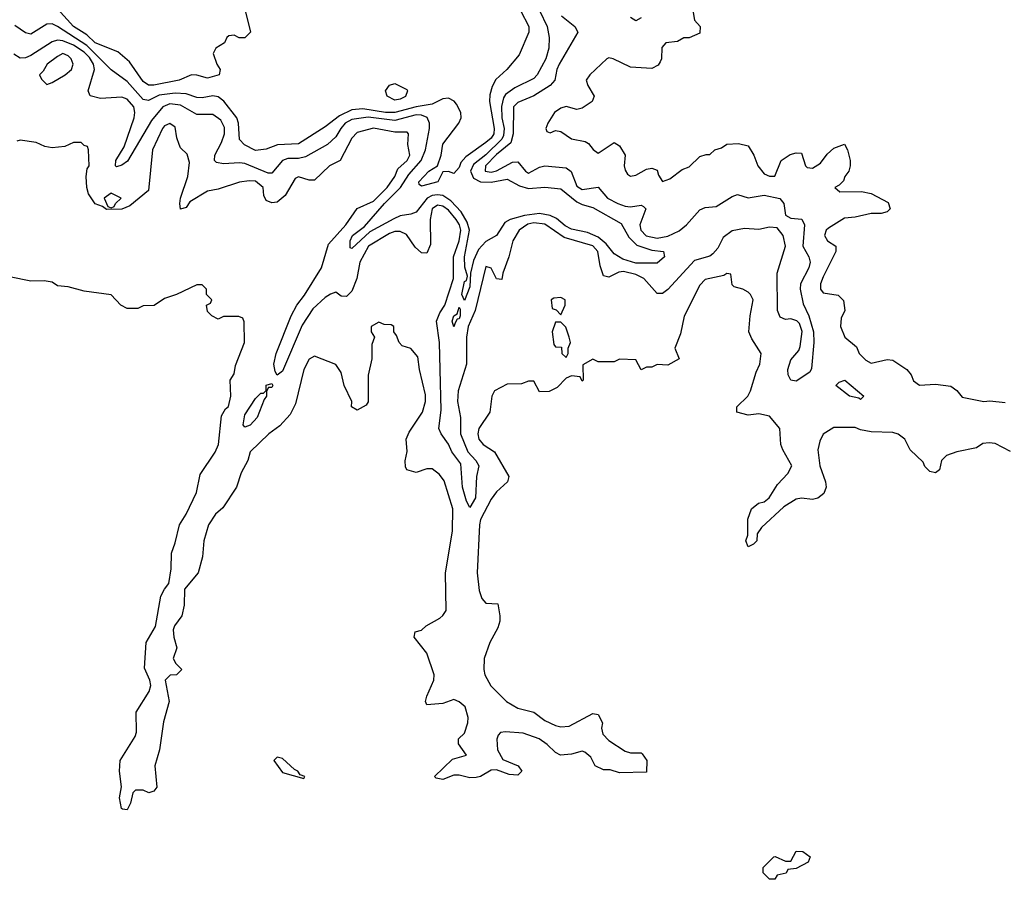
# Model space of a CAD drawing. Header units: inches. Extents: x 2380053 to 2584298, y 380219 to 546618.
# Tile 374 of 656: x 2560409 to 2564087, y 395526 to 398736. Entities that reach past the tile are written whole.
import ezdxf

# ---------------------------------------------------------------- set-up
doc = ezdxf.new("R2010")
doc.units = ezdxf.units.IN
doc.header["$MEASUREMENT"] = 0
doc.layers.add('C5369', color=7, linetype='Continuous')

msp = doc.modelspace()

# ---------------------------------------------------------------- linework, layer by layer
at = {"layer": 'C5369', "color": 2}
for points, elevation in [([(2562350.4, 398770), (2562379.5, 398710), (2562387, 398670), (2562385.3, 398630), (2562374.6, 398590), (2562342.4, 398530), (2562330, 398516.2), (2562258.2, 398481.8), (2562223.1, 398456.9), (2562215.8, 398444.2), (2562208.5, 398411.5), (2562210.2, 398370), (2562218.2, 398330), (2562216.1, 398303.9), (2562209.3, 398290), (2562150, 398231.6), (2562104.2, 398195.8), (2562093.2, 398170), (2562103.7, 398143.7), (2562130, 398130.2), (2562170, 398129.2), (2562230, 398140.9), (2562275.4, 398115.4), (2562310, 398105.3), (2562370, 398110.3), (2562430, 398104.4), (2562490, 398055.6), (2562510, 398045.3), (2562550, 398035.3), (2562655.3, 397975.3), (2562684.5, 397924.5), (2562713.8, 397893.8), (2562770, 397875.3), (2562814, 397870), (2562818, 397850), (2562790, 397827), (2562710, 397826.4), (2562661.4, 397841.4), (2562630, 397861.6), (2562599.4, 397899.4), (2562570, 397923.9), (2562530, 397940.9), (2562470, 397953.7), (2562446.3, 397966.3), (2562413.8, 397993.8), (2562390, 398004.5), (2562350, 398011.9), (2562294.7, 398005.3), (2562241, 397990), (2562221.4, 397978.6), (2562190.3, 397929.7), (2562150, 397907.3), (2562122.3, 397877.7), (2562103.4, 397836.6), (2562092.9, 397790), (2562090, 397738), (2562070, 397688), (2562060.9, 397710), (2562070, 397758), (2562078, 397762), (2562082, 397778), (2562072.1, 397812.1), (2562069.8, 397850), (2562089, 397950), (2562080.2, 397980.2), (2562057.9, 398017.9), (2562019.1, 398059.1), (2561990, 398078.9), (2561970, 398082.6), (2561950, 398079.8), (2561930.3, 398070), (2561890, 398017.6), (2561870, 398009.7), (2561830, 398003.9), (2561807, 397993), (2561716.7, 397943.3), (2561650, 397881.2), (2561643.7, 397883.7), (2561643, 397910), (2561652, 397930), (2561696.2, 397963.8), (2561771, 398050), (2561831.1, 398108.9), (2561862.4, 398157.6), (2561908.7, 398210), (2561925.1, 398250), (2561939.7, 398330), (2561939.7, 398350), (2561930.7, 398370.7), (2561910, 398379.8), (2561890, 398380.7), (2561810, 398359.1), (2561710, 398372), (2561650, 398363.5), (2561624.9, 398350), (2561607.8, 398330), (2561590, 398298.4), (2561559.1, 398270), (2561475.9, 398224.1), (2561450, 398218.3), (2561410, 398217.4), (2561390.3, 398209.7), (2561350, 398162.9), (2561337.2, 398162.8), (2561250, 398199.1), (2561230, 398202), (2561170, 398197.6), (2561143.3, 398203.3), (2561136, 398210), (2561137.6, 398230), (2561162.9, 398277.1), (2561174, 398310), (2561173.5, 398333.5), (2561160.3, 398360.3), (2561130, 398382.4), (2561070, 398381.6), (2561010, 398417.2), (2560970, 398421.5), (2560943.1, 398410), (2560900.7, 398359.3), (2560811.7, 398208.3), (2560790, 398192.7), (2560770, 398186), (2560766, 398190), (2560767.8, 398210), (2560798.8, 398261.2), (2560836.4, 398370), (2560839.1, 398390), (2560834.7, 398410), (2560810, 398438.9), (2560790, 398446.3), (2560710, 398441.7), (2560671.4, 398451.5), (2560664.7, 398470), (2560687.6, 398550), (2560684.1, 398570), (2560670, 398595), (2560650, 398614.8), (2560610, 398641), (2560570, 398657.7), (2560550, 398659.2), (2560530, 398652.8), (2560450, 398602.4), (2560430, 398593.3), (2560410, 398591.8), (2560386.7, 398606.7)], 22), ([(2562279.5, 398770), (2562310.5, 398710), (2562310.7, 398690), (2562274.6, 398605.4), (2562228, 398550), (2562187.9, 398512.1), (2562173.6, 398486.4), (2562164.6, 398455.4), (2562163.7, 398430), (2562180.9, 398330), (2562180.3, 398310), (2562170, 398294), (2562150, 398276.9), (2562075.6, 398224.4), (2562057.2, 398202.8), (2562050, 398184), (2562030, 398162), (2562010, 398168.7), (2561990, 398168), (2561971, 398130), (2561910, 398114), (2561900.9, 398120.9), (2561899.3, 398130), (2561937.2, 398170), (2561969.5, 398190.5), (2561983.6, 398230), (2561990, 398270.8), (2562049.6, 398350), (2562058.4, 398370), (2562057, 398390), (2562040.5, 398420.5), (2562031.4, 398431.4), (2562010, 398443.6), (2561990, 398441.1), (2561950, 398420.4), (2561890, 398410.8), (2561810, 398389.1), (2561775.3, 398390), (2561690, 398403.7), (2561650, 398399.8), (2561603.2, 398376.8), (2561550, 398335.8), (2561450, 398272.6), (2561371.7, 398268.3), (2561330, 398252), (2561290, 398247.6), (2561248.2, 398268.2), (2561230, 398289.2), (2561226, 398350), (2561219.6, 398370), (2561171.6, 398431.6), (2561150, 398448), (2561130, 398451.1), (2561090, 398444), (2561070, 398445.4), (2561030, 398459.1), (2560990, 398461.6), (2560930, 398453.6), (2560890, 398434), (2560870, 398437.4), (2560810, 398504.7), (2560750, 398549.3), (2560659.2, 398639.2), (2560550, 398711.1), (2560530, 398720.5), (2560510, 398719.6), (2560450, 398682), (2560430, 398686.6), (2560390, 398714.7)], 18), ([(2562433, 398750), (2562483, 398710), (2562494, 398690), (2562423.7, 398570), (2562415.3, 398550), (2562408.2, 398510), (2562390.8, 398490), (2562330, 398451.5), (2562270, 398427), (2562253, 398410), (2562252.3, 398310), (2562243.4, 398276.6), (2562190, 398233.1), (2562148.8, 398190), (2562148.2, 398170), (2562170, 398166.7), (2562190, 398172), (2562250, 398204.4), (2562270, 398204.9), (2562298.8, 398170), (2562310, 398163), (2562350, 398184.9), (2562370, 398190.5), (2562450, 398182.4), (2562468.8, 398168.9), (2562490, 398114), (2562510, 398102), (2562570, 398110.6), (2562604.9, 398070), (2562642.8, 398050), (2562670, 398039.5), (2562690, 398037.4), (2562730, 398043), (2562738.7, 398038.7), (2562747.3, 398030), (2562725.3, 397970), (2562728.9, 397950), (2562749.4, 397929.4), (2562790, 397919.7), (2562830, 397927.1), (2562872.1, 397947.9), (2562899.7, 397970), (2562950, 398026.4), (2562970, 398034.9), (2563010, 398038.7), (2563070, 398076.3), (2563090, 398082.8), (2563130, 398070.6), (2563190, 398080.3), (2563248.6, 398068.6), (2563263.8, 398050), (2563270, 398006), (2563290, 397994.8), (2563330.9, 397990.9), (2563340.7, 397970), (2563334.9, 397890), (2563356.4, 397850), (2563361.3, 397830), (2563356.5, 397810), (2563326, 397750), (2563323.8, 397730), (2563335.3, 397675.3), (2563356.3, 397630), (2563374.4, 397570), (2563375.8, 397530), (2563367.1, 397432.9), (2563360.7, 397419.3), (2563310, 397386), (2563289.6, 397389.6), (2563279.3, 397410), (2563278.4, 397430), (2563290, 397466), (2563318.9, 397501.1), (2563324.7, 397515.3), (2563332.1, 397572.1), (2563321.6, 397601.6), (2563311.9, 397611.9), (2563290, 397618.4), (2563270, 397617), (2563250, 397625.2), (2563239.6, 397650), (2563238, 397790), (2563269.3, 397890), (2563260.7, 397930), (2563238.3, 397958.3), (2563210, 397961.6), (2563170, 397953), (2563116.3, 397956.3), (2563070, 397947.2), (2563037, 397923), (2563016.9, 397883.1), (2562998.6, 397861.4), (2562986.5, 397853.5), (2562930, 397836.9), (2562830, 397729), (2562810, 397714), (2562790, 397714), (2562740.7, 397770), (2562710, 397785.1), (2562664.8, 397795.2), (2562646.7, 397793.3), (2562610, 397775.1), (2562590, 397779), (2562577.4, 397817.4), (2562568.3, 397870), (2562550, 397892), (2562442.6, 397922.6), (2562370, 397972.5), (2562330, 397977.1), (2562307.5, 397972.5), (2562274, 397950), (2562250.4, 397910), (2562235.8, 397850), (2562213.4, 397790), (2562210, 397766), (2562190, 397768.7), (2562170, 397808.7), (2562150, 397814), (2562110.3, 397650), (2562083.9, 397590), (2562077.3, 397550), (2562077.8, 397450), (2562046.7, 397350), (2562044.4, 397310), (2562054.9, 397250), (2562054.9, 397190), (2562082.7, 397122.6), (2562113, 397090), (2562123.8, 397070), (2562115.8, 397030), (2562111.7, 396950), (2562090, 396914), (2562078, 396938), (2562063.5, 396990), (2562056.9, 397076.9), (2562022.9, 397122.9), (2562011.2, 397151.1), (2561982.9, 397190), (2561974.3, 397210), (2561982.6, 397277.4), (2561979.8, 397430), (2561977.6, 397530), (2561965.7, 397610), (2561978.2, 397641.8), (2561996.9, 397670), (2562029.7, 397770), (2562029.6, 397850), (2562050, 397910.7), (2562056.5, 397950), (2562051.4, 397970), (2562039.8, 397990), (2562010, 398024.4), (2561990, 398039.2), (2561970, 398044), (2561950, 398029.2), (2561941.7, 397990), (2561943.8, 397896.2), (2561930, 397864), (2561910, 397865.2), (2561886.6, 397886.6), (2561854.3, 397934.3), (2561830, 397945.6), (2561810, 397945.1), (2561790, 397937.2), (2561712, 397890), (2561678.8, 397830), (2561668.6, 397770), (2561650, 397722.7), (2561630, 397702.7), (2561610, 397704), (2561590, 397718), (2561570, 397711.5), (2561550, 397698.7), (2561504.3, 397655.7), (2561464.3, 397595.7), (2561390, 397424), (2561370, 397408), (2561362.5, 397422.5), (2561358.4, 397450), (2561366.6, 397490), (2561422.7, 397630), (2561443.5, 397670), (2561472.5, 397707.5), (2561536, 397810), (2561561.7, 397898.3), (2561627.3, 397970), (2561669.6, 398030.4), (2561730, 398058.9), (2561782, 398110), (2561809.6, 398150), (2561821.3, 398178.7), (2561855.6, 398210), (2561865.6, 398230), (2561858.4, 398270), (2561861.2, 398310), (2561856.2, 398316.2), (2561810, 398316.3), (2561730, 398331), (2561670, 398315.1), (2561650, 398293.2), (2561606, 398210), (2561566, 398190), (2561510, 398137.2), (2561490, 398137.2), (2561450, 398149.2), (2561437.3, 398142.7), (2561400.4, 398079.6), (2561370, 398054.5), (2561350, 398052), (2561330, 398061.2), (2561320.1, 398080.1), (2561318.4, 398110), (2561290, 398133), (2561266.2, 398133.8), (2561230, 398129.2), (2561150, 398102.7), (2561110, 398095.1), (2561044.5, 398055.5), (2561030, 398035.3), (2561010, 398028), (2561006.6, 398050), (2561009.4, 398069.4), (2561036.2, 398150), (2561042.7, 398202.7), (2561034, 398234), (2561010, 398258), (2561004, 398270), (2560995.1, 398295.1), (2560990, 398335.3), (2560970, 398348.7), (2560950, 398339.3), (2560942, 398330), (2560904.9, 398250), (2560890, 398098), (2560819.6, 398040.4), (2560790, 398028), (2560732.7, 398027.3), (2560718, 398038), (2560690, 398048), (2560665.6, 398085.6), (2560659, 398110), (2560657.2, 398150), (2560661.2, 398178.8), (2560668, 398190), (2560666, 398250), (2560662, 398262), (2560650, 398266), (2560638, 398278), (2560610, 398278), (2560576.9, 398263.1), (2560530, 398258), (2560503.1, 398263.1), (2560470, 398278), (2560410, 398286), (2560398, 398282)], 26), ([(2561251.3, 398770), (2561270.7, 398689.3), (2561250, 398668.7), (2561228.7, 398668.7), (2561210, 398678), (2561190, 398675.3), (2561182, 398670), (2561174, 398650), (2561142, 398630), (2561132, 398610), (2561144.7, 398570), (2561158, 398550), (2561154, 398530), (2561110, 398517.2), (2561070, 398529.4), (2561050, 398529.5), (2561004.7, 398510), (2560910, 398492), (2560890, 398492), (2560870, 398505.1), (2560818.3, 398578.3), (2560775.4, 398615.4), (2560690, 398649.8), (2560659, 398679), (2560609.7, 398710), (2560550, 398776.2)], 14), ([(2562922, 398778), (2562930, 398734), (2562951.3, 398710), (2562950, 398686), (2562910, 398668.7), (2562890, 398668), (2562866, 398654), (2562822, 398650), (2562807.3, 398632.7), (2562806.8, 398590), (2562801.4, 398578.6), (2562793.4, 398566.6), (2562770, 398554), (2562690, 398559), (2562626, 398590), (2562610, 398594), (2562602, 398590), (2562538, 398530), (2562524.7, 398510), (2562531.3, 398490), (2562554.8, 398450), (2562546.8, 398430), (2562510, 398405.2), (2562490, 398401.2), (2562450, 398411.8), (2562430, 398405.2), (2562406.8, 398390), (2562382, 398350), (2562374, 398330), (2562378, 398318), (2562390, 398314), (2562410, 398322), (2562430, 398318), (2562470, 398291), (2562520.7, 398280.7), (2562534, 398274), (2562551, 398251), (2562570, 398238), (2562630, 398278), (2562650, 398264.7), (2562670.7, 398230.7), (2562666.8, 398190), (2562670, 398174), (2562679.6, 398159.6), (2562690, 398152), (2562710, 398156), (2562750, 398178), (2562770, 398182), (2562790, 398174), (2562795.3, 398155.3), (2562810, 398132), (2562838, 398142), (2562883.7, 398176.3), (2562910, 398186), (2562950, 398224.7), (2562972.7, 398232.7), (2562987.3, 398232.7), (2563006, 398250), (2563030, 398258), (2563050, 398270.8), (2563094, 398274), (2563130, 398264.7), (2563151, 398230), (2563166, 398190), (2563190, 398161), (2563210, 398151.3), (2563230, 398152), (2563254, 398210), (2563287.2, 398232.8), (2563310, 398238.8), (2563330, 398238), (2563344, 398190), (2563350, 398184), (2563370, 398182), (2563400.1, 398199.9), (2563425.6, 398234.4), (2563450, 398256), (2563490, 398271.3), (2563501, 398250), (2563511.3, 398210), (2563511.3, 398190), (2563506, 398170), (2563491.3, 398150), (2563486, 398134), (2563470, 398118), (2563454, 398110), (2563472.7, 398092.7), (2563554, 398094), (2563590, 398086.8), (2563653.4, 398053.4), (2563661, 398030), (2563650, 398019), (2563627.5, 398012.5), (2563590, 398012.3), (2563530, 397998.4), (2563490, 397994.5), (2563430, 397957), (2563422, 397950), (2563414.8, 397930), (2563426, 397910), (2563458, 397890), (2563458, 397870), (2563410, 397775.3), (2563400.7, 397750), (2563400.7, 397730), (2563410, 397716), (2563466.8, 397706.8), (2563486.8, 397686.8), (2563491, 397650), (2563478, 397622), (2563474.8, 397590), (2563491.3, 397550), (2563534.8, 397514.8), (2563544.7, 397490), (2563570, 397464), (2563590, 397454), (2563650, 397467.3), (2563670, 397464), (2563722.8, 397430), (2563738.8, 397410), (2563747.5, 397387.5), (2563770, 397371), (2563830, 397374.8), (2563887.1, 397367.1), (2563910, 397351.3), (2563930, 397326.8), (2564010, 397310.5), (2564033, 397313), (2564090, 397306.8)], 30), ([(2562730, 398742.7), (2562710, 398732.3), (2562690, 398744.5)], 26), ([(2564110, 397124), (2564053.5, 397153.5), (2564030, 397156.3), (2564007, 397153), (2563982.8, 397137.2), (2563910, 397122), (2563871.2, 397108.9), (2563852, 397090), (2563845.4, 397054.6), (2563830, 397044), (2563809.1, 397049.1), (2563790, 397068), (2563784, 397084), (2563735.3, 397130), (2563715.3, 397170), (2563690, 397188.7), (2563670, 397194), (2563590, 397197.2), (2563550, 397204), (2563530, 397213.2), (2563450, 397213.2), (2563410, 397188), (2563398, 397162), (2563390.8, 397130), (2563397.3, 397070), (2563418.8, 397010), (2563421, 396990), (2563412.8, 396967.2), (2563390, 396949), (2563370, 396944), (2563330, 396949.2), (2563310, 396945.2), (2563263, 396917), (2563179.8, 396840.2), (2563163.6, 396816.4), (2563162, 396790), (2563150, 396778), (2563130, 396768), (2563122, 396790), (2563128.8, 396811.1), (2563129.3, 396870.7), (2563142, 396910), (2563169.2, 396930.8), (2563190, 396936), (2563208.7, 396950), (2563240.2, 396999.8), (2563278.6, 397041.4), (2563293.2, 397070), (2563259.3, 397130), (2563252.7, 397150), (2563248.7, 397210), (2563210, 397255.3), (2563170, 397264), (2563130, 397259), (2563088, 397270), (2563088, 397290), (2563128.7, 397330), (2563139, 397350), (2563160.2, 397419.8), (2563174, 397450), (2563179, 397490), (2563144.1, 397544.1), (2563133.2, 397570), (2563137.2, 397630), (2563149.2, 397690), (2563139.3, 397710), (2563130, 397718), (2563110, 397729.3), (2563078, 397738), (2563070, 397746), (2563066, 397786), (2563050, 397788), (2563038.8, 397781.2), (2562970, 397766), (2562950, 397745.2), (2562890.5, 397629.5), (2562877.1, 397562.9), (2562856, 397510), (2562872, 397470), (2562830, 397446), (2562790, 397448.7), (2562770, 397438), (2562750, 397438), (2562730, 397428.7), (2562710, 397466), (2562650, 397468), (2562630, 397458), (2562570, 397458), (2562550, 397468), (2562512.7, 397447.3), (2562514, 397390), (2562510, 397386), (2562502, 397402), (2562470, 397406), (2562450, 397398), (2562416.9, 397363.1), (2562387.3, 397347.3), (2562350, 397346), (2562330, 397386), (2562310, 397386), (2562283.6, 397376.4), (2562230, 397375.3), (2562182, 397350), (2562172, 397330), (2562164.7, 397270), (2562124, 397210), (2562120.5, 397190), (2562123.8, 397170), (2562140.7, 397150), (2562182.8, 397122.8), (2562236, 397030), (2562231, 397010), (2562190, 396973.2), (2562170, 396945.2), (2562130.4, 396870), (2562126.9, 396850), (2562117.8, 396670), (2562124.9, 396605), (2562134.6, 396574.6), (2562150, 396557.3), (2562194.8, 396554.8), (2562202, 396510), (2562202, 396490), (2562194.6, 396465.4), (2562165.5, 396410), (2562144, 396350), (2562142.8, 396310), (2562146.8, 396290), (2562168.5, 396248.5), (2562226.8, 396190), (2562270, 396165.5), (2562330, 396150.4), (2562370, 396119.3), (2562410, 396100.5), (2562430, 396094.9), (2562462, 396098), (2562550, 396144.7), (2562570, 396142), (2562586, 396110), (2562582.8, 396090), (2562587.5, 396067.5), (2562610, 396044.7), (2562670, 396004.7), (2562690, 395998), (2562730, 395998), (2562734.4, 395994.4), (2562751, 395970), (2562750, 395926), (2562650, 395924), (2562614.6, 395934.6), (2562590, 395935.3), (2562558, 395950), (2562542, 395982), (2562520.2, 396000.2), (2562510, 396004), (2562470, 395992.7), (2562429.2, 395989.2), (2562410, 395999), (2562379.3, 396030), (2562349, 396050), (2562290, 396071.5), (2562223.1, 396076.9), (2562205.5, 396074.5), (2562195.9, 396064.1), (2562190.6, 396049.4), (2562194, 396010), (2562213.7, 395973.7), (2562270.8, 395950), (2562284.7, 395930), (2562270, 395915.3), (2562237.2, 395917.2), (2562190, 395935.3), (2562170, 395933.2), (2562130.7, 395909.3), (2562114.4, 395905.6), (2562090, 395905.2), (2562050, 395915.3), (2562030, 395915.3), (2561990, 395899), (2561964, 395904), (2561958, 395910), (2562025.2, 395974.8), (2562078, 395990), (2562048.4, 396031.6), (2562048, 396050), (2562070, 396072), (2562082.7, 396110), (2562083.7, 396130), (2562072.3, 396170), (2562050, 396189.2), (2562030, 396197.2), (2561990, 396182.7), (2561930, 396178), (2561925.2, 396190), (2561929.2, 396210), (2561956, 396270), (2561957.2, 396290), (2561929.3, 396370), (2561882, 396430), (2561886, 396450), (2561910, 396456), (2561927.3, 396472.7), (2561978.3, 396501.7), (2561990, 396510.8), (2562002, 396530), (2561999.2, 396670), (2562026, 396826), (2562027.3, 396910), (2561993.8, 397013.8), (2561977.5, 397037.5), (2561950, 397059), (2561930, 397059), (2561890, 397045.2), (2561854.6, 397054.6), (2561850, 397066), (2561849.2, 397089.2), (2561856.2, 397123.8), (2561852.7, 397170), (2561864.1, 397195.9), (2561913.2, 397270), (2561925.2, 397310), (2561924.7, 397335.3), (2561902, 397430), (2561896.5, 397476.5), (2561870, 397508), (2561838, 397518), (2561826, 397530), (2561816.4, 397556.4), (2561806, 397570), (2561806, 397590), (2561796.4, 397596.4), (2561770, 397598), (2561750, 397606), (2561722, 397590), (2561722, 397570), (2561734, 397550), (2561723.6, 397523.6), (2561724.7, 397470), (2561710.9, 397409.1), (2561710.9, 397309.1), (2561703.6, 397296.4), (2561670, 397278), (2561648.7, 397290), (2561649, 397310), (2561621.2, 397370), (2561610, 397418), (2561590, 397449), (2561510, 397479), (2561490, 397468.7), (2561470.7, 397430), (2561438.5, 397301.5), (2561418.8, 397261.2), (2561380.9, 397219.1), (2561338.8, 397190), (2561270, 397122), (2561261, 397090), (2561235.9, 397044.1), (2561219.1, 396990), (2561167, 396913), (2561140.7, 396890), (2561114, 396850), (2561096.3, 396790), (2561091, 396730), (2561074.8, 396670), (2561024, 396610), (2561022.8, 396550), (2561014.8, 396510), (2560987.3, 396472.7), (2560982, 396458), (2560984, 396430), (2560996, 396390), (2560982, 396350), (2560991.6, 396331.6), (2561014, 396310), (2560994, 396290), (2560971.3, 396288.7), (2560952, 396270), (2560966.8, 396190), (2560945.8, 396114.2), (2560930.6, 396010), (2560914, 395950), (2560921, 395870), (2560910, 395855.3), (2560890.7, 395849.3), (2560870, 395859), (2560841, 395859), (2560831.2, 395848.9), (2560822, 395810), (2560810, 395786), (2560792.7, 395787.3), (2560788.7, 395790), (2560782, 395830), (2560789.1, 395870.9), (2560781.2, 395930), (2560784, 395970), (2560840.2, 396059.8), (2560844.7, 396075.3), (2560844, 396150), (2560892.9, 396227.1), (2560899, 396250), (2560895.3, 396270), (2560874.6, 396314.6), (2560881.2, 396410), (2560916, 396470), (2560936.5, 396583.5), (2560949, 396610), (2560966, 396630), (2560974.2, 396685.8), (2560975.9, 396744.1), (2560990, 396782), (2561005.6, 396850), (2561030.8, 396889.2), (2561069.7, 396970), (2561082.7, 397037.3), (2561138.6, 397121.4), (2561150.8, 397149.2), (2561162.7, 397257.3), (2561177.2, 397282.8), (2561188.8, 397291.1), (2561197.2, 397330), (2561195.3, 397390), (2561210, 397414), (2561215.3, 397444.7), (2561248.7, 397530), (2561247.3, 397607.3), (2561242, 397622), (2561227.3, 397627.3), (2561170, 397628), (2561150, 397618), (2561126, 397630), (2561110, 397646), (2561106, 397670), (2561122, 397678), (2561126, 397690), (2561106, 397710), (2561106, 397730), (2561090, 397746), (2561070, 397746), (2560994, 397710), (2560950, 397695.3), (2560911.6, 397668.4), (2560870, 397668), (2560850, 397658), (2560810, 397658), (2560786, 397670), (2560750, 397708), (2560650, 397722), (2560590, 397739), (2560550, 397742), (2560530, 397755.3), (2560500.4, 397760.4), (2560450, 397759.3), (2560370, 397776)], 30)]:
    msp.add_lwpolyline(points, dxfattribs=dict(at, elevation=elevation))
for points, elevation in [([(2560570, 398609.2), (2560550, 398598), (2560511.3, 398570), (2560496, 398544), (2560482, 398530), (2560490, 398514), (2560510, 398494), (2560530, 398502), (2560578, 398530), (2560602, 398550), (2560608.7, 398570), (2560601.2, 398590), (2560590, 398601.2)], 26), ([(2561810, 398436), (2561782, 398450), (2561775.3, 398470), (2561790, 398492), (2561810, 398498), (2561855.3, 398475.3), (2561858, 398470), (2561850, 398449.5), (2561830, 398439.3)], 14), ([(2560750, 398088.7), (2560724.7, 398070), (2560738, 398038), (2560750, 398034), (2560762, 398038), (2560766, 398050), (2560788, 398070)], 26), ([(2562430, 397698), (2562403.6, 397696.4), (2562394, 397690), (2562398, 397658), (2562412.7, 397652.7), (2562430, 397634), (2562446, 397670), (2562446, 397690)], 30), ([(2562030, 397588.7), (2562023.7, 397610), (2562030, 397630.6), (2562042.7, 397637.3), (2562050, 397662), (2562054.8, 397654.8), (2562053.7, 397630), (2562050, 397619), (2562042.8, 397617.2), (2562035.5, 397604.5)], 22), ([(2562430, 397606), (2562410, 397606), (2562398, 397570), (2562403.6, 397523.6), (2562410, 397514), (2562432.7, 397512.7), (2562434, 397490), (2562450, 397474), (2562458, 397490), (2562458, 397510), (2562466, 397530), (2562462, 397550), (2562448.4, 397588.4)], 30), ([(2563550, 397318), (2563543.1, 397323.1), (2563508.7, 397330), (2563458, 397370), (2563470, 397382), (2563491.3, 397390), (2563562, 397330)], 26), ([(2561250, 397214), (2561243.3, 397223.3), (2561250, 397261), (2561290, 397321), (2561310, 397341), (2561319, 397341), (2561329.1, 397350.9), (2561330, 397370.8), (2561350, 397378), (2561354.8, 397370), (2561350, 397362), (2561338, 397362), (2561331, 397349), (2561330.7, 397330), (2561322, 397318), (2561296.3, 397250), (2561270, 397222)], 26), ([(2561370, 395982), (2561358, 395970), (2561390, 395924.7), (2561470, 395902), (2561474, 395910), (2561456.4, 395916.4), (2561448, 395930), (2561435.5, 395935.5), (2561390, 395977.2)], 34), ([(2563210, 395526), (2563186, 395550), (2563186, 395570), (2563226, 395610), (2563231.6, 395611.6), (2563270, 395594), (2563290, 395594), (2563310, 395631.3), (2563334, 395630), (2563362, 395610), (2563354, 395590), (2563310, 395566), (2563278, 395562), (2563271.6, 395548.4), (2563238, 395542), (2563230, 395526)], 30)]:
    msp.add_lwpolyline(points, close=True, dxfattribs=dict(at, elevation=elevation))

doc.saveas('drawing.dxf')
